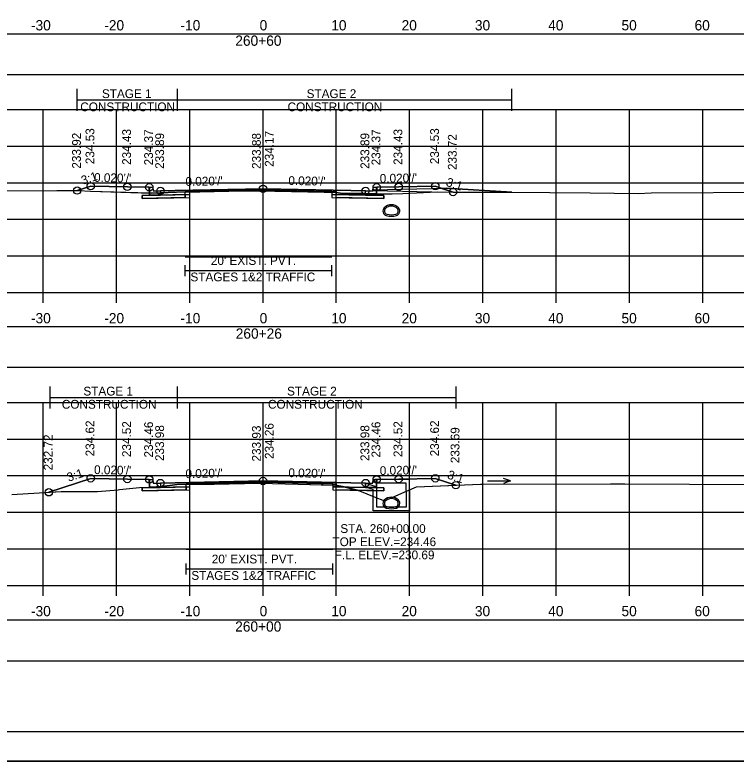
# Model space of a CAD drawing. Extents: x 1369627 to 1374022, y 380035 to 398173.
# Drawn here: x 1372064.7 to 1372163.1, y 393479.1 to 393581 of the extents above; entities that cross this region are included whole.
import ezdxf

# ---------------------------------------------------------------- set-up
doc = ezdxf.new("R2010")
doc.units = 0
for name, color, linetype in [('Default', 7, 'Continuous'), ('R_Alt Surface', 7, 'Continuous'), ('R_Axis', 7, 'Continuous'), ('R_Axis Annot', 7, 'Continuous'), ('R_Border', 7, 'Continuous'), ('R_Drive', 7, 'Continuous'), ('R_Exist Surface', 7, 'Continuous'), ('R_Fin Surface', 7, 'Continuous'), ('R_Grid', 7, 'Continuous'), ('R_MOT', 7, 'Continuous'), ('R_No Plot', 7, 'Continuous'), ('R_Water', 7, 'Continuous'), ('R_Water Annot', 7, 'Continuous'), ('R_Xsect Elev', 7, 'Continuous'), ('R_Xsect Slope', 7, 'Continuous'), ('T_Vehicle Path Lt Minor', 7, 'Continuous'), ('T_Vehicle Path Rt', 7, 'Continuous')]:
    doc.layers.add(name, color=color, linetype=linetype)

msp = doc.modelspace()

# ---------------------------------------------------------------- linework, layer by layer
at = {"layer": 'Default'}
for p, q in [((1372087.92, 393545.31), (1372087.92, 393546.81)), ((1372087.92, 393546.06), (1372107.92, 393546.06)), ((1372107.92, 393545.31), (1372107.92, 393546.81)), ((1372088.04, 393504.55), (1372088.04, 393506.05)), ((1372088.04, 393505.3), (1372108.04, 393505.3)), ((1372108.04, 393504.55), (1372108.04, 393506.05))]:
    msp.add_line(p, q, dxfattribs=at)
for points in [[(1371948.53, 393572.83), (1372248.53, 393572.83), (1372248.53, 393578.35), (1371948.53, 393578.35)], [(1372083.02, 393557.42), (1372083.52, 393557.42), (1372083.53, 393556.92), (1372084.53, 393556.94), (1372084.53, 393556.36), (1372083.03, 393556.33)], [(1372113.53, 393556.92), (1372113.54, 393557.42), (1372114.04, 393557.42), (1372114.03, 393556.33), (1372112.53, 393556.36), (1372112.53, 393556.94)], [(1371948.53, 393532.85), (1372248.53, 393532.85), (1372248.53, 393538.37), (1371948.53, 393538.37)], [(1372083.02, 393517.52), (1372083.52, 393517.52), (1372083.53, 393517.02), (1372084.53, 393517.04), (1372084.53, 393516.45), (1372083.03, 393516.42)], [(1372113.53, 393517.02), (1372113.54, 393517.52), (1372114.04, 393517.52), (1372114.03, 393516.42), (1372112.53, 393516.45), (1372112.53, 393517.04)], [(1371948.53, 393492.77), (1372248.53, 393492.77), (1372248.53, 393498.3), (1371948.53, 393498.3)]]:
    msp.add_lwpolyline(points, close=True, dxfattribs=at)
at = {"layer": 'R_Alt Surface'}
for points in [[(1372083.03, 393557.42), (1372083.03, 393556.33), (1372084.53, 393556.36), (1372087.92, 393556.42), (1372087.92, 393556.84), (1372098.53, 393557.05), (1372107.92, 393556.87), (1372107.92, 393556.45), (1372112.53, 393556.36), (1372114.03, 393556.33), (1372114.03, 393557.42)], [(1372083.03, 393517.52), (1372083.03, 393516.42), (1372084.53, 393516.45), (1372088.04, 393516.52), (1372088.04, 393516.94), (1372098.53, 393517.15), (1372108.04, 393516.96), (1372108.04, 393516.54), (1372112.53, 393516.45), (1372114.03, 393516.42), (1372114.03, 393517.52)]]:
    msp.add_lwpolyline(points, dxfattribs=at)
for points in [[(1372082.03, 393556.31), (1372083.03, 393556.33), (1372084.53, 393556.36), (1372087.92, 393556.42), (1372087.92, 393556.01), (1372082.03, 393555.89)], [(1372115.03, 393556.31), (1372114.03, 393556.33), (1372112.53, 393556.36), (1372107.92, 393556.45), (1372107.92, 393556.03), (1372115.03, 393555.89)], [(1372082.03, 393516.4), (1372083.03, 393516.42), (1372084.53, 393516.45), (1372088.04, 393516.52), (1372088.04, 393516.1), (1372082.03, 393515.98)], [(1372115.03, 393516.4), (1372114.03, 393516.42), (1372112.53, 393516.45), (1372108.04, 393516.54), (1372108.04, 393516.12), (1372115.03, 393515.98)]]:
    msp.add_lwpolyline(points, close=True, dxfattribs=at)
at = {"layer": 'R_Axis'}
for p, q in [((1371948.53, 393543.05), (1372248.53, 393543.05)), ((1372068.53, 393541.65), (1372068.53, 393543.05)), ((1372078.53, 393541.65), (1372078.53, 393543.05)), ((1372088.53, 393541.65), (1372088.53, 393543.05)), ((1372098.53, 393541.65), (1372098.53, 393543.05)), ((1372108.53, 393541.65), (1372108.53, 393543.05)), ((1372118.53, 393541.65), (1372118.53, 393543.05)), ((1372128.53, 393541.65), (1372128.53, 393543.05)), ((1372138.53, 393541.65), (1372138.53, 393543.05)), ((1372148.53, 393541.65), (1372148.53, 393543.05)), ((1372158.53, 393541.65), (1372158.53, 393543.05)), ((1371948.53, 393503.05), (1372248.53, 393503.05)), ((1372068.53, 393501.65), (1372068.53, 393503.05)), ((1372078.53, 393501.65), (1372078.53, 393503.05)), ((1372088.53, 393501.65), (1372088.53, 393503.05)), ((1372098.53, 393501.65), (1372098.53, 393503.05)), ((1372108.53, 393501.65), (1372108.53, 393503.05)), ((1372118.53, 393501.65), (1372118.53, 393503.05)), ((1372128.53, 393501.65), (1372128.53, 393503.05)), ((1372138.53, 393501.65), (1372138.53, 393503.05)), ((1372148.53, 393501.65), (1372148.53, 393503.05)), ((1372158.53, 393501.65), (1372158.53, 393503.05))]:
    msp.add_line(p, q, dxfattribs=at)
at = {"layer": 'R_Border'}
msp.add_line((1372256.71, 393483.05), (1371940.53, 393483.05), dxfattribs=at)
at = {"layer": 'R_Drive'}
for p, q in [((1372113.53, 393557.09), (1372123.53, 393557.29)), ((1372113.53, 393556.92), (1372113.53, 393557.09)), ((1372123.53, 393557.29), (1372132.49, 393556.76))]:
    msp.add_line(p, q, dxfattribs=at)
for centre, radius, start, end in [((1372116.04, 393553.7), 1.35, 43.6485, 136.3515), ((1372115.53, 393554.19), 0.646, 136.3515, 253.9529), ((1372115.53, 393554.19), 0.438, 136.3515, 253.9529), ((1372116.04, 393553.7), 1.15, 43.6485, 136.3515), ((1372116.55, 393554.19), 0.438, 286.0471, 43.6485), ((1372116.55, 393554.19), 0.646, 286.0471, 43.6485), ((1372116.04, 393555.97), 2.5, 253.9529, 286.0471), ((1372116.04, 393555.97), 2.29, 253.9529, 286.0471), ((1372115.53, 393514.25), 0.646, 136.3515, 253.9529), ((1372115.53, 393514.25), 0.646, 136.3515, 253.9529), ((1372116.04, 393513.76), 1.35, 43.6485, 136.3515), ((1372116.04, 393513.76), 1.35, 43.6485, 136.3515), ((1372115.53, 393514.25), 0.438, 136.3515, 253.9529), ((1372115.53, 393514.25), 0.438, 136.3515, 253.9529), ((1372116.04, 393513.76), 1.15, 43.6485, 136.3515), ((1372116.04, 393513.76), 1.15, 43.6485, 136.3515), ((1372116.55, 393514.25), 0.438, 286.0471, 43.6485), ((1372116.55, 393514.25), 0.438, 286.0471, 43.6485), ((1372116.55, 393514.25), 0.646, 286.0471, 43.6485), ((1372116.55, 393514.25), 0.646, 286.0471, 43.6485), ((1372116.04, 393516.03), 2.5, 253.9529, 286.0471), ((1372116.04, 393516.03), 2.5, 253.9529, 286.0471), ((1372116.04, 393516.03), 2.29, 253.9529, 286.0471), ((1372116.04, 393516.03), 2.29, 253.9529, 286.0471)]:
    msp.add_arc(centre, radius, start, end, dxfattribs=at)
at = {"layer": 'R_Exist Surface'}
for points in [[(1372055.18, 393556.92), (1372070.42, 393556.97), (1372072.69, 393556.97), (1372073.4, 393556.97), (1372075.01, 393556.91), (1372083.25, 393556.64), (1372085.6, 393556.73), (1372086.73, 393556.75), (1372095.87, 393556.92), (1372097.92, 393556.94), (1372106.87, 393556.74), (1372108.53, 393556.7), (1372109.36, 393556.59), (1372110.07, 393556.58), (1372116.14, 393556.54), (1372117.63, 393556.56), (1372122.29, 393556.8), (1372124.63, 393556.77), (1372132.16, 393556.76), (1372143.18, 393556.66), (1372149.73, 393556.58), (1372151.48, 393556.66), (1372168.45, 393556.77)], [(1372064.26, 393515.46), (1372071, 393515.88), (1372075.97, 393515.88), (1372078.76, 393516.12), (1372078.95, 393516.14), (1372081.67, 393516.44), (1372083.17, 393516.48), (1372083.99, 393516.51), (1372084.81, 393516.59), (1372085.41, 393516.66), (1372086.17, 393516.77), (1372086.75, 393516.82), (1372091.88, 393516.89), (1372098.04, 393517), (1372103.31, 393516.87), (1372108.44, 393516.75), (1372109.37, 393516.57), (1372111.68, 393515.98), (1372113.69, 393515.15), (1372115.11, 393514.59), (1372117.81, 393515.81), (1372119.48, 393516.54), (1372128.21, 393516.88), (1372128.3, 393516.88), (1372128.51, 393516.88), (1372145.93, 393516.91), (1372147.91, 393516.91), (1372174.38, 393516.78)]]:
    msp.add_lwpolyline(points, dxfattribs=at)
at = {"layer": 'R_Fin Surface'}
for points in [[(1372073.18, 393556.97), (1372075.02, 393557.58), (1372080.02, 393557.48), (1372083.02, 393557.42), (1372083.52, 393557.42), (1372083.53, 393556.92), (1372084.53, 393556.94), (1372086.53, 393556.98), (1372098.53, 393557.22), (1372110.53, 393556.98), (1372112.53, 393556.94), (1372113.53, 393556.92), (1372113.54, 393557.42), (1372114.04, 393557.42), (1372117.04, 393557.48), (1372122.04, 393557.58), (1372124.46, 393556.78)], [(1372069.31, 393515.77), (1372075.02, 393517.68), (1372080.02, 393517.58), (1372083.02, 393517.52), (1372083.52, 393517.52), (1372083.53, 393517.02), (1372084.53, 393517.04), (1372086.53, 393517.08), (1372098.53, 393517.32), (1372110.53, 393517.08), (1372112.53, 393517.04), (1372113.53, 393517.02), (1372113.54, 393517.52), (1372114.04, 393517.52), (1372117.04, 393517.58), (1372122.04, 393517.68), (1372124.83, 393516.75)]]:
    msp.add_lwpolyline(points, dxfattribs=at)
at = {"layer": 'R_Grid'}
for p, q in [((1371948.53, 393568.05), (1372248.53, 393568.05)), ((1372068.53, 393543.05), (1372068.53, 393568.05)), ((1372078.53, 393543.05), (1372078.53, 393568.05)), ((1372088.53, 393543.05), (1372088.53, 393568.05)), ((1372098.53, 393543.05), (1372098.53, 393568.05)), ((1372108.53, 393543.05), (1372108.53, 393568.05)), ((1372118.53, 393543.05), (1372118.53, 393568.05)), ((1372128.53, 393543.05), (1372128.53, 393568.05)), ((1372138.53, 393543.05), (1372138.53, 393568.05)), ((1372148.53, 393543.05), (1372148.53, 393568.05)), ((1372158.53, 393543.05), (1372158.53, 393568.05)), ((1371948.53, 393563.05), (1372248.53, 393563.05)), ((1371948.53, 393558.05), (1372248.53, 393558.05)), ((1371948.53, 393553.05), (1372248.53, 393553.05)), ((1371948.53, 393548.05), (1372248.53, 393548.05)), ((1371948.53, 393543.05), (1372248.53, 393543.05)), ((1371948.53, 393528.05), (1372248.53, 393528.05)), ((1372068.53, 393503.05), (1372068.53, 393528.05)), ((1372078.53, 393503.05), (1372078.53, 393528.05)), ((1372088.53, 393503.05), (1372088.53, 393528.05)), ((1372098.53, 393503.05), (1372098.53, 393528.05)), ((1372108.53, 393503.05), (1372108.53, 393528.05)), ((1372118.53, 393503.05), (1372118.53, 393528.05)), ((1372128.53, 393503.05), (1372128.53, 393528.05)), ((1372138.53, 393503.05), (1372138.53, 393528.05)), ((1372148.53, 393503.05), (1372148.53, 393528.05)), ((1372158.53, 393503.05), (1372158.53, 393528.05)), ((1371948.53, 393523.05), (1372248.53, 393523.05)), ((1371948.53, 393518.05), (1372248.53, 393518.05)), ((1371948.53, 393513.05), (1372248.53, 393513.05)), ((1371948.53, 393508.05), (1372248.53, 393508.05)), ((1371948.53, 393503.05), (1372248.53, 393503.05))]:
    msp.add_line(p, q, dxfattribs=at)
at = {"layer": 'R_MOT'}
for p, q in [((1372073.18, 393567.86), (1372073.18, 393570.86)), ((1372086.85, 393567.86), (1372086.85, 393570.86)), ((1372132.49, 393567.86), (1372132.49, 393570.86)), ((1372073.18, 393569.36), (1372132.49, 393569.36)), ((1372069.51, 393527.23), (1372069.51, 393530.23)), ((1372086.85, 393527.23), (1372086.85, 393530.23)), ((1372124.87, 393527.23), (1372124.87, 393530.23)), ((1372069.51, 393528.73), (1372124.87, 393528.73))]:
    msp.add_line(p, q, dxfattribs=at)
at = {"layer": 'R_No Plot'}
for p, q in [((1372121.55, 393556.76), (1372113.53, 393556.92)), ((1371928.13, 393479.07), (1372261.46, 393479.07))]:
    msp.add_line(p, q, dxfattribs=at)
for points in [[(1371928.12, 393692.41), (1372261.46, 393692.41), (1372261.46, 393479.07), (1371928.12, 393479.07)], [(1372174.45, 393688.51), (1372194.07, 393688.51), (1372194.07, 393678.63), (1372210.18, 393678.63), (1372233.38, 393678.63), (1372233.38, 393645.96), (1372256.59, 393645.96), (1372256.71, 393483.05), (1371940.53, 393483.05), (1371940.53, 393688.51)], [(1372098.53, 393557.22), (1372086.53, 393556.98), (1372084.53, 393556.94), (1372084.53, 393556.36), (1372088.53, 393556.44), (1372088.53, 393556.85), (1372098.53, 393557.05), (1372108.53, 393556.85), (1372108.53, 393556.44), (1372112.53, 393556.36), (1372112.53, 393556.94), (1372110.53, 393556.98)], [(1372088.53, 393556.44), (1372084.53, 393556.36), (1372083.03, 393556.33), (1372082.03, 393556.31), (1372082.03, 393555.89), (1372088.53, 393556.02)], [(1372108.53, 393556.44), (1372112.53, 393556.36), (1372114.03, 393556.33), (1372115.03, 393556.31), (1372115.03, 393555.89), (1372108.53, 393556.02)], [(1372098.53, 393517.32), (1372086.53, 393517.08), (1372084.53, 393517.04), (1372084.53, 393516.45), (1372088.53, 393516.53), (1372088.53, 393516.95), (1372098.53, 393517.15), (1372108.53, 393516.95), (1372108.53, 393516.53), (1372112.53, 393516.45), (1372112.53, 393517.04), (1372110.53, 393517.08)], [(1372088.53, 393516.53), (1372084.53, 393516.45), (1372083.03, 393516.42), (1372082.03, 393516.4), (1372082.03, 393515.98), (1372088.53, 393516.11)], [(1372108.53, 393516.53), (1372112.53, 393516.45), (1372114.03, 393516.42), (1372115.03, 393516.4), (1372115.03, 393515.98), (1372108.53, 393516.11)]]:
    msp.add_lwpolyline(points, close=True, dxfattribs=at)
for points in [[(1372083.02, 393557.42), (1372083.03, 393556.33), (1372084.53, 393556.36), (1372088.53, 393556.44), (1372088.53, 393556.85), (1372098.53, 393557.05), (1372108.53, 393556.85), (1372108.53, 393556.44), (1372112.53, 393556.36), (1372114.03, 393556.33), (1372114.04, 393557.42)], [(1372087.92, 393547.94), (1372107.92, 393547.94)], [(1372083.02, 393517.52), (1372083.03, 393516.42), (1372084.53, 393516.45), (1372088.53, 393516.53), (1372088.53, 393516.95), (1372098.53, 393517.15), (1372108.53, 393516.95), (1372108.53, 393516.53), (1372112.53, 393516.45), (1372114.03, 393516.42), (1372114.04, 393517.52)], [(1372088.04, 393508), (1372108.04, 393508)]]:
    msp.add_lwpolyline(points, dxfattribs=at)
for centre in [(1372075.02, 393557.58), (1372122.04, 393557.58), (1372073.18, 393556.97), (1372080.02, 393557.48), (1372083.02, 393557.42), (1372084.53, 393556.94), (1372098.53, 393557.22), (1372112.53, 393556.94), (1372114.04, 393557.42), (1372117.04, 393557.48), (1372124.46, 393556.78), (1372075.02, 393517.68), (1372080.02, 393517.58), (1372083.02, 393517.52), (1372084.53, 393517.04), (1372098.53, 393517.32), (1372112.53, 393517.04), (1372114.04, 393517.52), (1372117.04, 393517.58), (1372122.04, 393517.68), (1372124.83, 393516.75), (1372069.31, 393515.77)]:
    msp.add_circle(centre, 0.5, dxfattribs=at)
at = {"layer": 'R_Water'}
for p, q in [((1372113.71, 393517.35), (1372113.79, 393517.51)), ((1372113.71, 393517.35), (1372114.04, 393517.01)), ((1372118.54, 393517.51), (1372113.79, 393517.51)), ((1372118.54, 393516.01), (1372118.54, 393517.51)), ((1372112.54, 393517.03), (1372114.04, 393516.51)), ((1372112.54, 393516.5), (1372113.54, 393516.16)), ((1372118.04, 393517.01), (1372114.04, 393517.01)), ((1372114.04, 393516.01), (1372114.04, 393516.51)), ((1372118.04, 393516.01), (1372118.04, 393517.01)), ((1372113.54, 393516.01), (1372113.54, 393516.16))]:
    msp.add_line(p, q, dxfattribs=at)
for points in [[(1372112.54, 393516.5), (1372112.54, 393517.03)], [(1372118.54, 393516.01), (1372118.54, 393513.24), (1372116.04, 393513.24), (1372113.54, 393513.24), (1372113.54, 393516.01)], [(1372118.04, 393516.01), (1372118.04, 393513.74), (1372116.04, 393513.74), (1372114.04, 393513.74), (1372114.04, 393516.01)]]:
    msp.add_lwpolyline(points, dxfattribs=at)
at = {"layer": 'R_Water Annot'}
for p, q in [((1372129.14, 393517.32), (1372132.28, 393517.32)), ((1372132.28, 393517.32), (1372131.32, 393517.67)), ((1372132.28, 393517.32), (1372131.32, 393516.97))]:
    msp.add_line(p, q, dxfattribs=at)
at = {"layer": 'R_Xsect Elev'}
for p, q in [((1372098.53, 393556.93), (1372098.53, 393566.93)), ((1372098.53, 393516.98), (1372098.53, 393526.98))]:
    msp.add_line(p, q, dxfattribs=at)
at = {"layer": 'T_Vehicle Path Lt Minor'}
for p, q in [((1372123.53, 393557.29), (1372122.95, 393557.28)), ((1372122.95, 393557.28), (1372124.46, 393556.78)), ((1372132.49, 393556.76), (1372123.53, 393557.29))]:
    msp.add_line(p, q, dxfattribs=at)
for points in [[(1372124.46, 393556.78), (1372124.63, 393556.77), (1372132.16, 393556.76), (1372132.49, 393556.75)], [(1372132.49, 393556.75), (1372132.49, 393556.76)]]:
    msp.add_lwpolyline(points, dxfattribs=at)
at = {"layer": 'T_Vehicle Path Rt'}
for p, q in [((1372083.03, 393556.65), (1372083.02, 393557.42)), ((1372114.04, 393557.42), (1372114.03, 393556.55)), ((1372083.03, 393556.65), (1372083.03, 393556.33)), ((1372083.03, 393556.33), (1372084.53, 393556.36)), ((1372084.53, 393556.36), (1372084.53, 393556.69)), ((1372084.53, 393556.69), (1372084.53, 393556.36)), ((1372084.53, 393556.36), (1372087.92, 393556.42)), ((1372087.92, 393556.42), (1372087.92, 393556.77)), ((1372107.92, 393556.72), (1372107.92, 393556.87)), ((1372107.92, 393556.72), (1372107.92, 393556.45)), ((1372107.92, 393556.45), (1372112.53, 393556.36)), ((1372112.53, 393556.36), (1372112.53, 393556.56)), ((1372112.53, 393556.56), (1372112.53, 393556.36)), ((1372114.03, 393556.55), (1372112.53, 393556.56)), ((1372112.53, 393556.36), (1372114.03, 393556.33)), ((1372114.03, 393556.33), (1372114.03, 393556.55)), ((1372114.03, 393556.55), (1372116.14, 393556.54)), ((1372083.03, 393516.47), (1372083.02, 393517.52)), ((1372114.04, 393517.52), (1372114.03, 393516.42)), ((1372084.53, 393516.45), (1372083.03, 393516.42)), ((1372083.03, 393516.42), (1372084.53, 393516.45)), ((1372084.53, 393516.56), (1372084.53, 393516.45)), ((1372084.53, 393516.45), (1372084.53, 393516.56)), ((1372088.04, 393516.52), (1372084.53, 393516.45)), ((1372108.04, 393516.76), (1372108.04, 393516.96)), ((1372108.04, 393516.76), (1372108.04, 393516.54)), ((1372109.62, 393516.51), (1372108.04, 393516.54)), ((1372108.04, 393516.54), (1372109.62, 393516.51)), ((1372111.4, 393516.06), (1372109.62, 393516.51)), ((1372111.4, 393516.06), (1372111.68, 393515.98))]:
    msp.add_line(p, q, dxfattribs=at)
for points in [[(1372083.02, 393557.42), (1372080.02, 393557.48), (1372075.02, 393557.58), (1372073.18, 393556.97)], [(1372107.92, 393556.87), (1372098.53, 393557.05), (1372087.92, 393556.84), (1372087.92, 393556.77)], [(1372124.46, 393556.78), (1372122.04, 393557.58), (1372117.04, 393557.48), (1372114.04, 393557.42)], [(1372073.18, 393556.97), (1372073.4, 393556.97), (1372075.01, 393556.91), (1372083.03, 393556.65)], [(1372082.03, 393555.89), (1372087.92, 393556.01), (1372087.92, 393556.42), (1372084.53, 393556.36), (1372083.03, 393556.33), (1372082.03, 393556.31), (1372082.03, 393555.89)], [(1372084.53, 393556.69), (1372083.25, 393556.64), (1372083.03, 393556.65)], [(1372087.92, 393556.77), (1372086.73, 393556.75), (1372085.6, 393556.73), (1372084.53, 393556.69)], [(1372087.92, 393556.77), (1372095.87, 393556.92), (1372097.92, 393556.94), (1372106.87, 393556.74), (1372107.92, 393556.72)], [(1372112.53, 393556.56), (1372110.07, 393556.58), (1372109.36, 393556.59), (1372108.53, 393556.7), (1372107.92, 393556.72)], [(1372115.03, 393556.31), (1372114.03, 393556.33), (1372112.53, 393556.36), (1372107.92, 393556.45), (1372107.92, 393556.03), (1372115.03, 393555.89), (1372115.03, 393556.31)], [(1372116.14, 393556.54), (1372117.63, 393556.56), (1372122.29, 393556.8), (1372124.46, 393556.78)], [(1372083.02, 393517.52), (1372080.02, 393517.58), (1372075.02, 393517.68), (1372069.31, 393515.77)], [(1372124.83, 393516.75), (1372122.04, 393517.68), (1372117.04, 393517.58), (1372114.04, 393517.52)], [(1372069.31, 393515.77), (1372071, 393515.88), (1372075.97, 393515.88), (1372078.76, 393516.12), (1372078.95, 393516.14), (1372081.67, 393516.44), (1372083.03, 393516.47)], [(1372083.03, 393516.42), (1372082.03, 393516.4), (1372082.03, 393515.98), (1372088.04, 393516.1), (1372088.04, 393516.52)], [(1372084.53, 393516.56), (1372083.99, 393516.51), (1372083.17, 393516.48), (1372083.03, 393516.47)], [(1372083.03, 393516.47), (1372083.03, 393516.47), (1372083.03, 393516.42)], [(1372084.53, 393516.45), (1372088.04, 393516.52), (1372088.04, 393516.84)], [(1372088.04, 393516.84), (1372086.75, 393516.82), (1372086.17, 393516.77), (1372085.41, 393516.66), (1372084.81, 393516.59), (1372084.53, 393516.56)], [(1372108.04, 393516.96), (1372098.53, 393517.15), (1372088.04, 393516.94), (1372088.04, 393516.84)], [(1372088.04, 393516.84), (1372091.88, 393516.89), (1372098.04, 393517), (1372103.31, 393516.87), (1372108.04, 393516.76)], [(1372109.62, 393516.51), (1372109.37, 393516.57), (1372108.44, 393516.75), (1372108.04, 393516.76)], [(1372108.04, 393516.54), (1372108.04, 393516.12), (1372111.4, 393516.06)], [(1372114.03, 393516.42), (1372115.03, 393516.4), (1372115.03, 393515.98), (1372111.4, 393516.06)], [(1372111.68, 393515.98), (1372113.69, 393515.15), (1372115.11, 393514.59), (1372117.81, 393515.81), (1372119.48, 393516.54), (1372124.83, 393516.75)]]:
    msp.add_lwpolyline(points, dxfattribs=at)

# ---------------------------------------------------------------- texts
at = {"layer": 'R_Axis Annot'}
for s, height, p in [('-30', 1.4, (1372066.87, 393578.85)), ('-20', 1.4, (1372076.87, 393578.85)), ('-10', 1.4, (1372087.27, 393578.85)), ('0', 1.4, (1372098.07, 393578.85)), ('10', 1.4, (1372107.84, 393578.85)), ('20', 1.4, (1372117.44, 393578.85)), ('30', 1.4, (1372127.44, 393578.85)), ('40', 1.4, (1372137.44, 393578.85)), ('50', 1.4, (1372147.44, 393578.85)), ('60', 1.4, (1372157.41, 393578.85)), ('260+60', 1.4, (1372094.75, 393576.75)), ("20' EXIST. PVT.", 1.2, (1372091.42, 393546.82)), ('STAGES 1&2 TRAFFIC', 1.2, (1372088.63, 393544.58)), ('-30', 1.4, (1372066.87, 393538.85)), ('-20', 1.4, (1372076.87, 393538.85)), ('-10', 1.4, (1372087.27, 393538.85)), ('0', 1.4, (1372098.07, 393538.85)), ('10', 1.4, (1372107.84, 393538.85)), ('20', 1.4, (1372117.44, 393538.85)), ('30', 1.4, (1372127.44, 393538.85)), ('40', 1.4, (1372137.44, 393538.85)), ('50', 1.4, (1372147.44, 393538.85)), ('60', 1.4, (1372157.41, 393538.85)), ('260+26', 1.4, (1372094.81, 393536.75)), ("20' EXIST. PVT.", 1.2, (1372091.54, 393506.06)), ('STAGES 1&2 TRAFFIC', 1.2, (1372088.75, 393503.82)), ('-30', 1.4, (1372066.87, 393498.85)), ('-20', 1.4, (1372076.87, 393498.85)), ('-10', 1.4, (1372087.27, 393498.85)), ('0', 1.4, (1372098.07, 393498.85)), ('10', 1.4, (1372107.84, 393498.85)), ('20', 1.4, (1372117.44, 393498.85)), ('30', 1.4, (1372127.44, 393498.85)), ('40', 1.4, (1372137.44, 393498.85)), ('50', 1.4, (1372147.44, 393498.85)), ('60', 1.4, (1372157.41, 393498.85)), ('260+00', 1.4, (1372094.73, 393496.75))]:
    msp.add_text(s, height=height, dxfattribs=at).set_placement(p)
at = {"layer": 'R_MOT'}
for s, p in [('STAGE 1', (1372076.55, 393569.61)), ('STAGE 2', (1372104.48, 393569.61)), ('CONSTRUCTION', (1372073.6, 393567.81)), ('CONSTRUCTION', (1372101.88, 393567.81)), ('STAGE 1', (1372074.02, 393528.99)), ('STAGE 2', (1372101.81, 393528.99)), ('CONSTRUCTION', (1372071.08, 393527.19)), ('CONSTRUCTION', (1372099.21, 393527.19))]:
    msp.add_text(s, height=1.2, dxfattribs=at).set_placement(p)
at = {"layer": 'R_Water Annot'}
for s, p in [('STA. 260+00.00', (1372109.08, 393510.22)), ('TOP ELEV.=234.46', (1372108.01, 393508.42)), ('F.L. ELEV.=230.69', (1372108.32, 393506.62))]:
    msp.add_text(s, height=1.2, dxfattribs=at).set_placement(p)
at = {"layer": 'R_Xsect Elev'}
for s, p in [('234.53', (1372075.52, 393560.58)), ('234.43', (1372080.52, 393560.48)), ('234.37', (1372083.52, 393560.42)), ('234.37', (1372114.54, 393560.42)), ('234.43', (1372117.54, 393560.48)), ('234.53', (1372122.54, 393560.58)), ('233.92', (1372073.68, 393559.97)), ('233.89', (1372085.03, 393559.94)), ('233.88', (1372098.23, 393559.93)), ('234.17', (1372099.98, 393560.22)), ('233.89', (1372113.03, 393559.94)), ('233.72', (1372124.96, 393559.78)), ('234.62', (1372075.52, 393520.68)), ('234.62', (1372122.54, 393520.68)), ('234.52', (1372080.52, 393520.58)), ('234.46', (1372083.52, 393520.52)), ('233.98', (1372085.03, 393520.04)), ('233.93', (1372098.23, 393519.98)), ('234.26', (1372099.98, 393520.32)), ('233.98', (1372113.03, 393520.04)), ('234.46', (1372114.54, 393520.52)), ('234.52', (1372117.54, 393520.58)), ('233.69', (1372125.33, 393519.75)), ('232.72', (1372069.81, 393518.77))]:
    msp.add_text(s, height=1.2, rotation=90, dxfattribs=at).set_placement(p)
at = {"layer": 'R_Xsect Slope'}
for s, rotation, p in [('3:1', 18.4332, (1372073.94, 393557.75)), ("0.020'/'", 358.8542, (1372075.47, 393558.17)), ("0.020'/'", 1.1458, (1372114.47, 393558.03)), ("0.020'/'", 1.1458, (1372087.96, 393557.61)), ("0.020'/'", 358.8542, (1372101.98, 393557.75)), ('3:1', 341.5668, (1372123.41, 393557.65)), ("0.020'/'", 358.8542, (1372075.47, 393518.27)), ("0.020'/'", 1.1458, (1372114.47, 393518.13)), ('3:1', 18.4332, (1372072.01, 393517.2)), ("0.020'/'", 1.1458, (1372087.96, 393517.71)), ("0.020'/'", 358.8542, (1372101.98, 393517.85)), ('3:1', 341.5668, (1372123.59, 393517.69))]:
    msp.add_text(s, height=1.2, rotation=rotation, dxfattribs=at).set_placement(p)

doc.saveas('drawing.dxf')
